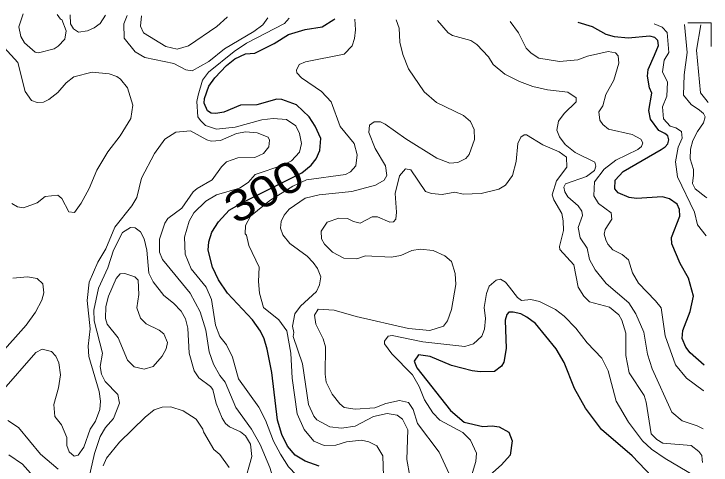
# Model space of a CAD drawing. Extents: x 673.6 to 698.9, y 7012 to 7040.1.
# Drawn here: x 697.079 to 698.896, y 7038.533 to 7039.709 of the extents above; entities that cross this region are included whole.
import ezdxf
from ezdxf.enums import TextEntityAlignment as Align

# ---------------------------------------------------------------- set-up
doc = ezdxf.new("R2010")
doc.units = 0
doc.header["$LTSCALE"] = 0.032
for name, color, linetype, lineweight in [('1', 7, 'Continuous', 25), ('2', 7, 'Continuous', 13), ('63', 7, 'Continuous', 13)]:
    doc.layers.add(name, color=color, linetype=linetype, lineweight=lineweight)
doc.layers.add('61', color=7, linetype='Continuous')

msp = doc.modelspace()

# ---------------------------------------------------------------- linework, layer by layer
at = {"layer": '1'}
for points in [[(697.8745, 7038.53), (697.8384, 7038.5433), (697.8123, 7038.5593), (697.7916, 7038.5822), (697.7773, 7038.6125), (697.7656, 7038.6502), (697.7509, 7038.7747), (697.7394, 7038.8356), (697.7313, 7038.8626), (697.7214, 7038.8824), (697.7005, 7038.9117), (697.6353, 7038.9812), (697.6122, 7039.0161), (697.5967, 7039.0486), (697.585, 7039.0929), (697.5871, 7039.1152), (697.5943, 7039.14), (697.6118, 7039.1669), (697.6398, 7039.1972), (697.678, 7039.2192), (697.7112, 7039.2356), (697.8295, 7039.295), (697.8533, 7039.3148), (697.8665, 7039.3312), (697.8766, 7039.353), (697.879, 7039.3844), (697.8645, 7039.4167), (697.8481, 7039.4407), (697.8158, 7039.4724), (697.7776, 7039.4859), (697.7645, 7039.4867), (697.7119, 7039.4721), (697.6691, 7039.4712), (697.6257, 7039.4531), (697.605, 7039.4491), (697.5929, 7039.4501), (697.5832, 7039.4568), (697.5751, 7039.4765), (697.5752, 7039.4884), (697.5866, 7039.5205), (697.6024, 7039.5422), (697.6329, 7039.5744), (697.6549, 7039.5923), (697.6828, 7039.6049), (697.7068, 7039.6069), (697.7576, 7039.6322), (697.7946, 7039.6556), (697.8381, 7039.6684), (697.882, 7039.675), (697.9129, 7039.6948), (697.9151, 7039.6962)], [(698.8782, 7038.794), (698.8421, 7038.8255), (698.8307, 7038.8409), (698.8209, 7038.8635), (698.8223, 7038.8836), (698.8421, 7038.9335), (698.8505, 7038.9731), (698.8374, 7039.0206), (698.8161, 7039.0584), (698.7938, 7039.1097), (698.793, 7039.1261), (698.815, 7039.1823), (698.8142, 7039.1997), (698.8081, 7039.2132), (698.788, 7039.227), (698.7696, 7039.2321), (698.7017, 7039.228), (698.6826, 7039.2309), (698.6538, 7039.2425), (698.6451, 7039.253), (698.646, 7039.2756), (698.6671, 7039.2986), (698.7659, 7039.3557), (698.777, 7039.3628), (698.7833, 7039.3701), (698.7864, 7039.3806), (698.7833, 7039.3911), (698.776, 7039.3973), (698.7599, 7039.4049), (698.7386, 7039.4346), (698.7338, 7039.4577), (698.742, 7039.5023), (698.7362, 7039.516), (698.7305, 7039.5465), (698.7321, 7039.5645), (698.7487, 7039.6016), (698.7592, 7039.6268), (698.7571, 7039.6394), (698.7498, 7039.6477), (698.7365, 7039.651), (698.6803, 7039.6455), (698.6442, 7039.649), (698.6228, 7039.6556), (698.5874, 7039.675), (698.5499, 7039.6863)], [(698.759, 7038.4854), (698.6907, 7038.5569), (698.6109, 7038.6259), (698.5686, 7038.6818), (698.5399, 7038.7324), (698.5137, 7038.8002), (698.4923, 7038.8362), (698.4384, 7038.902), (698.4162, 7038.9191), (698.4, 7038.9273), (698.3801, 7038.9321), (698.3693, 7038.9313), (698.364, 7038.9255), (698.3591, 7038.9108), (698.3623, 7038.8368), (698.3558, 7038.801), (698.3501, 7038.791), (698.3314, 7038.7771), (698.2945, 7038.7761), (698.2737, 7038.7787), (698.2197, 7038.7931), (698.1638, 7038.8162), (698.1338, 7038.8209), (698.1218, 7038.804), (698.1294, 7038.7865), (698.2166, 7038.6751), (698.253, 7038.6454), (698.3009, 7038.6333), (698.3254, 7038.6354), (698.3438, 7038.633), (698.3689, 7038.6187), (698.3779, 7038.5968), (698.3722, 7038.5586), (698.3502, 7038.5339), (698.3048, 7038.494)]]:
    msp.add_lwpolyline(points, dxfattribs=at)
at = {"layer": '2'}
for points in [[(697.1916, 7039.7076), (697.2, 7039.6953), (697.2037, 7039.6943), (697.2151, 7039.6653), (697.2114, 7039.6436), (697.1942, 7039.6248), (697.1838, 7039.618), (697.1427, 7039.6078), (697.1345, 7039.6098), (697.1064, 7039.6337), (697.0967, 7039.6506), (697.0919, 7039.6758), (697.103, 7039.709)], [(697.3171, 7039.7056), (697.3035, 7039.6844), (697.2881, 7039.6727), (697.2707, 7039.665), (697.2472, 7039.6618), (697.2336, 7039.6698), (697.2262, 7039.6834), (697.2252, 7039.707)], [(697.7405, 7039.699), (697.7279, 7039.6808), (697.7043, 7039.6631), (697.6279, 7039.6185), (697.5871, 7039.5849), (697.5433, 7039.5609), (697.5266, 7039.5631), (697.4959, 7039.5798), (697.4196, 7039.5959), (697.3946, 7039.6105), (697.3662, 7039.6461), (697.3656, 7039.6832), (697.3743, 7039.7047)], [(697.411, 7039.7041), (697.4086, 7039.677), (697.4169, 7039.6599), (697.4747, 7039.624), (697.5041, 7039.6168), (697.5342, 7039.6259), (697.6074, 7039.6763), (697.6351, 7039.7005), (697.6352, 7039.7006)], [(697.7733, 7038.5612), (697.7556, 7038.5956), (697.7348, 7038.6504), (697.7174, 7038.6837), (697.6646, 7038.7579), (697.6487, 7038.8145), (697.6328, 7038.8464), (697.6158, 7038.8687), (697.6042, 7038.8981), (697.594, 7038.9647), (697.5796, 7038.9968), (697.5408, 7039.0446), (697.5253, 7039.0831), (697.5233, 7039.1269), (697.5355, 7039.1685), (697.5474, 7039.1905), (697.5789, 7039.2212), (697.607, 7039.2373), (697.667, 7039.2547), (697.689, 7039.2698), (697.7075, 7039.2902), (697.78, 7039.3146), (697.8025, 7039.3262), (697.8231, 7039.3489), (697.8282, 7039.3715), (697.8236, 7039.397), (697.8137, 7039.4175), (697.7891, 7039.434), (697.7548, 7039.4368), (697.7247, 7039.4334), (697.6559, 7039.4138), (697.6067, 7039.4091), (697.5786, 7039.4183), (697.5648, 7039.4309), (697.5582, 7039.4405), (697.5554, 7039.4809), (697.5588, 7039.4975), (697.5704, 7039.536), (697.5863, 7039.5572), (697.6528, 7039.6115), (697.6852, 7039.6331), (697.784, 7039.6837), (697.7964, 7039.6981)], [(697.9677, 7039.6954), (697.9696, 7039.6675), (697.9669, 7039.645), (697.9606, 7039.626), (697.9393, 7039.6045), (697.8392, 7039.5844), (697.8228, 7039.5776), (697.8151, 7039.5622), (697.8167, 7039.5554), (697.8281, 7039.5428), (697.8804, 7039.5069), (697.9054, 7039.4802), (697.9295, 7039.4153), (697.966, 7039.3712), (697.9736, 7039.3414), (697.97, 7039.3134), (697.9561, 7039.2977), (697.9433, 7039.2904), (697.8414, 7039.2764), (697.8062, 7039.2602), (697.746, 7039.2227), (697.6958, 7039.1816), (697.6823, 7039.1573), (697.6818, 7039.1358), (697.6852, 7039.1327), (697.6913, 7039.1058), (697.718, 7039.0489), (697.7164, 7039.0119), (697.7189, 7038.9814), (697.7296, 7038.9437), (697.7696, 7038.9119), (697.7904, 7038.8829), (697.8003, 7038.8246), (697.8044, 7038.7596), (697.8175, 7038.667), (697.8351, 7038.6258), (697.8608, 7038.5955), (697.8873, 7038.5838), (697.9176, 7038.5854), (697.9462, 7038.5934), (697.985, 7038.5977), (698.0043, 7038.5942), (698.0253, 7038.5836), (698.0402, 7038.5574), (698.0426, 7038.5043)], [(697.8792, 7039.0237), (697.87, 7039.0455), (697.8593, 7039.0613), (697.8429, 7039.0775), (697.7978, 7039.1107), (697.7802, 7039.1333), (697.774, 7039.1507), (697.7756, 7039.1684), (697.7831, 7039.1842), (697.7966, 7039.2005), (697.838, 7039.2288), (697.8749, 7039.2379), (697.96, 7039.2461), (698.0211, 7039.2628), (698.0441, 7039.2762), (698.0508, 7039.2883), (698.0474, 7039.313), (698.0203, 7039.3582), (698.0042, 7039.4002), (698.0059, 7039.4188), (698.0182, 7039.4282), (698.0342, 7039.4278), (698.0467, 7039.4219), (698.1006, 7039.3834), (698.1811, 7039.3333), (698.2154, 7039.3202), (698.236, 7039.3215), (698.2573, 7039.332), (698.2654, 7039.3427), (698.2797, 7039.3814), (698.2787, 7039.4081), (698.2694, 7039.4286), (698.2512, 7039.4441), (698.1806, 7039.4785), (698.1485, 7039.5058), (698.1077, 7039.5662), (698.0925, 7039.6034), (698.0846, 7039.6356), (698.0829, 7039.6717), (698.0749, 7039.6937)], [(698.1835, 7039.692), (698.211, 7039.6598), (698.2226, 7039.6529), (698.2696, 7039.6399), (698.2853, 7039.6295), (698.316, 7039.5972), (698.3284, 7039.5773), (698.3587, 7039.5519), (698.3968, 7039.5328), (698.4319, 7039.52), (698.4695, 7039.5115), (698.5228, 7039.5051), (698.5445, 7039.49), (698.5444, 7039.4802), (698.5133, 7039.4496), (698.4989, 7039.4296), (698.4938, 7039.4065), (698.5008, 7039.3884), (698.516, 7039.3686), (698.5424, 7039.3476), (698.5937, 7039.323), (698.5958, 7039.3125), (698.592, 7039.3009), (698.5716, 7039.285), (698.517, 7039.2666), (698.5127, 7039.2575), (698.5152, 7039.2456), (698.5232, 7039.2321), (698.55, 7039.2088), (698.5596, 7039.1952), (698.561, 7039.1837), (698.5497, 7039.1524), (698.5548, 7039.1258), (698.5732, 7039.0984), (698.5798, 7039.0687), (698.5945, 7039.0417), (698.6226, 7039.0064), (698.6819, 7038.956), (698.7006, 7038.9276), (698.7206, 7038.8795), (698.7304, 7038.8224), (698.7429, 7038.784), (698.794, 7038.6708), (698.8207, 7038.6483), (698.8597, 7038.6357), (698.8756, 7038.6276)], [(698.8772, 7038.7266), (698.8754, 7038.7279), (698.8321, 7038.7598), (698.8034, 7038.7947), (698.7763, 7038.8704), (698.7665, 7038.9427), (698.7518, 7038.9617), (698.7073, 7039.0072), (698.6918, 7039.034), (698.681, 7039.0685), (698.6647, 7039.0816), (698.6405, 7039.0945), (698.6272, 7039.1092), (698.6219, 7039.12), (698.6178, 7039.1354), (698.6204, 7039.1468), (698.6375, 7039.1741), (698.636, 7039.1903), (698.6028, 7039.2153), (698.5909, 7039.2352), (698.5916, 7039.2538), (698.5926, 7039.271), (698.6173, 7039.3047), (698.6484, 7039.3282), (698.7051, 7039.3555), (698.7152, 7039.3638), (698.7183, 7039.3732), (698.7131, 7039.3827), (698.691, 7039.3947), (698.6293, 7039.409), (698.6141, 7039.4206), (698.6062, 7039.4324), (698.604, 7039.4542), (698.6137, 7039.4697), (698.6219, 7039.4988), (698.6428, 7039.536), (698.6556, 7039.5807), (698.6545, 7039.5999), (698.6469, 7039.6078), (698.6281, 7039.611), (698.574, 7039.5993), (698.5491, 7039.5891), (698.5013, 7039.5847), (698.4472, 7039.5941), (698.4275, 7039.6064), (698.4145, 7039.6202), (698.3939, 7039.6596), (698.3726, 7039.6891)], [(698.7481, 7039.6832), (698.7587, 7039.6789), (698.7689, 7039.6748), (698.7815, 7039.6603), (698.7862, 7039.6086), (698.7738, 7039.5888), (698.7695, 7039.5578), (698.7823, 7039.5314), (698.7806, 7039.4946), (698.7698, 7039.4666), (698.7723, 7039.4354), (698.7899, 7039.4162), (698.8041, 7039.4121), (698.8191, 7039.4024), (698.8208, 7039.3855), (698.8108, 7039.362), (698.8036, 7039.3237), (698.8084, 7039.2846), (698.8533, 7039.1925), (698.8612, 7039.1593), (698.8835, 7039.1303)], [(698.8851, 7039.2293), (698.8827, 7039.2312), (698.8545, 7039.2528), (698.8483, 7039.2674), (698.8504, 7039.2884), (698.8504, 7039.304), (698.842, 7039.3313), (698.8431, 7039.3565), (698.849, 7039.3795), (698.8608, 7039.4029), (698.8765, 7039.4249), (698.8809, 7039.4407), (698.8765, 7039.4497), (698.8661, 7039.4579), (698.8441, 7039.4728), (698.8242, 7039.4971), (698.8265, 7039.5504), (698.834, 7039.6085), (698.8268, 7039.6819)], [(698.889, 7039.4782), (698.8862, 7039.4817), (698.869, 7039.5032), (698.8587, 7039.615), (698.8694, 7039.6802)], [(697.0531, 7039.6216), (697.0891, 7039.5824), (697.1079, 7039.5068), (697.1242, 7039.4831), (697.1396, 7039.4779), (697.1554, 7039.4791), (697.1701, 7039.4862), (697.1933, 7039.5045), (697.2146, 7039.5298), (697.2351, 7039.5453), (697.2825, 7039.5574), (697.3266, 7039.5526), (697.3466, 7039.5459), (697.357, 7039.5389), (697.3752, 7039.5167), (697.3884, 7039.4713), (697.3836, 7039.4368), (697.3558, 7039.391), (697.3239, 7039.3498), (697.2949, 7039.3019), (697.2748, 7039.2537), (697.2543, 7039.2162), (697.2369, 7039.1915), (697.2215, 7039.1932), (697.2034, 7039.2284), (697.193, 7039.2371), (697.1601, 7039.2329), (697.1392, 7039.2171), (697.1038, 7039.2034), (697.0877, 7039.2062), (697.0733, 7039.2149)], [(697.0461, 7038.7237), (697.1358, 7038.8264), (697.1522, 7038.835), (697.1764, 7038.8293), (697.1881, 7038.8168), (697.1957, 7038.8), (697.2003, 7038.7686), (697.1948, 7038.7345), (697.1831, 7038.6909), (697.1855, 7038.6602), (697.2028, 7038.6379), (697.2166, 7038.605), (697.2169, 7038.5841), (697.223, 7038.5678), (697.2355, 7038.5564), (697.2466, 7038.5586), (697.2608, 7038.5798), (697.2779, 7038.6268), (697.2915, 7038.648), (697.3023, 7038.6778), (697.3047, 7038.6997), (697.3011, 7038.7246), (697.2736, 7038.8162), (697.2719, 7038.843), (697.2776, 7038.8885), (697.2693, 7038.9622), (697.2753, 7039.0102), (697.2975, 7039.0624), (697.3187, 7039.0966), (697.3414, 7039.1535), (697.3862, 7039.2089), (697.3991, 7039.2306), (697.4117, 7039.2808), (697.4454, 7039.3449), (697.4721, 7039.3829), (697.501, 7039.4013), (697.5389, 7039.4045), (697.5816, 7039.3807), (697.5928, 7039.3776), (697.617, 7039.3792), (697.6586, 7039.397), (697.6836, 7039.4015), (697.7128, 7039.3989), (697.7417, 7039.3882), (697.745, 7039.3801), (697.7436, 7039.3628), (697.7294, 7039.3451), (697.7069, 7039.3351), (697.6626, 7039.3339), (697.6326, 7039.3232), (697.6195, 7039.3101), (697.5959, 7039.2763), (697.5561, 7039.2542), (697.5464, 7039.245), (697.5164, 7039.2031), (697.4802, 7039.1759), (697.472, 7039.1637), (697.4586, 7039.1218), (697.4585, 7039.0878), (697.4659, 7039.0688), (697.5381, 7038.981), (697.5642, 7038.9324), (697.579, 7038.8848), (697.5874, 7038.8283), (697.599, 7038.7962), (697.6154, 7038.7667), (697.6294, 7038.7495), (697.6569, 7038.683), (697.698, 7038.6266), (697.7209, 7038.5871)], [(698.8742, 7038.5403), (698.8734, 7038.5475), (698.8722, 7038.5578), (698.8645, 7038.5687), (698.8446, 7038.5844), (698.7706, 7038.5902), (698.755, 7038.5995), (698.74, 7038.615), (698.7272, 7038.6968), (698.7215, 7038.7149), (698.6828, 7038.7732), (698.6738, 7038.8187), (698.6745, 7038.8766), (698.6638, 7038.9111), (698.6558, 7038.9244), (698.6315, 7038.9446), (698.5795, 7038.9585), (698.5642, 7038.9735), (698.5496, 7038.9971), (698.5381, 7039.0554), (698.5023, 7039.0947), (698.5013, 7039.1029), (698.5118, 7039.1442), (698.5111, 7039.1701), (698.5071, 7039.1886), (698.4863, 7039.2246), (698.4824, 7039.2374), (698.4937, 7039.2737), (698.5199, 7039.3099), (698.5192, 7039.3353), (698.5002, 7039.3495), (698.4573, 7039.3678), (698.4154, 7039.3938), (698.4094, 7039.3939), (698.4005, 7039.3875), (698.3922, 7039.3716), (698.3886, 7039.324), (698.3783, 7039.2878), (698.36, 7039.263), (698.3426, 7039.2527), (698.297, 7039.2412), (698.2498, 7039.2395), (698.2284, 7039.2445), (698.1952, 7039.2387), (698.1674, 7039.241), (698.152, 7039.2461), (698.1134, 7039.3025), (698.1, 7039.3052), (698.0838, 7039.287), (698.0731, 7039.2411), (698.0763, 7039.1922), (698.0747, 7039.1741), (698.0685, 7039.1668), (698.0589, 7039.1665), (698.0267, 7039.1803), (698.0125, 7039.1801), (697.9813, 7039.164), (697.9644, 7039.1678), (697.9483, 7039.1762), (697.9255, 7039.1763), (697.8958, 7039.1664), (697.8794, 7039.143), (697.8806, 7039.1225), (697.8888, 7039.1091), (697.9093, 7039.0879), (697.9387, 7039.0726), (697.9728, 7039.0711), (697.9955, 7039.0783), (698.0619, 7039.0752), (698.0872, 7039.0798), (698.1158, 7039.0923), (698.1377, 7039.0957), (698.1716, 7039.0923), (698.2022, 7039.0785), (698.2194, 7039.064), (698.2293, 7039.0321), (698.2307, 7039.0041), (698.2192, 7038.9384), (698.2095, 7038.9095), (698.1985, 7038.8953), (698.1634, 7038.8837), (698.1073, 7038.8895), (697.9706, 7038.9204), (697.9136, 7038.937), (697.8718, 7038.9394), (697.8627, 7038.9241), (697.866, 7038.9005), (697.8854, 7038.8622), (697.8914, 7038.8417), (697.8906, 7038.77), (697.8932, 7038.7494), (697.9082, 7038.7179), (697.9282, 7038.6925), (697.9393, 7038.6836), (697.9684, 7038.679)], [(697.6787, 7038.4845), (697.6991, 7038.5559), (697.6958, 7038.5874), (697.6822, 7038.6097), (697.6692, 7038.62), (697.6404, 7038.6329), (697.6307, 7038.6415), (697.622, 7038.6552), (697.6061, 7038.6938), (697.5972, 7038.7298), (697.5908, 7038.738), (697.5609, 7038.7608), (697.5483, 7038.7787), (697.5357, 7038.825), (697.5324, 7038.8903), (697.5262, 7038.9147), (697.5151, 7038.9346), (697.4951, 7038.9554), (697.4697, 7038.9751), (697.4416, 7039.0105), (697.4306, 7039.0336), (697.4255, 7039.0936), (697.4182, 7039.1225), (697.409, 7039.1408), (697.3952, 7039.1516), (697.383, 7039.1523), (697.3622, 7039.139), (697.3384, 7039.0932), (697.3235, 7039.0469), (697.2995, 7038.9945), (697.2867, 7038.9371), (697.2875, 7038.9092), (697.3096, 7038.8253), (697.3032, 7038.7903), (697.3066, 7038.7705), (697.3169, 7038.7513), (697.3498, 7038.7173), (697.354, 7038.6942), (697.3386, 7038.6548), (697.3175, 7038.6311), (697.3038, 7038.6081), (697.2889, 7038.5633), (697.268, 7038.471)], [(697.0755, 7039.0205), (697.1137, 7039.0242), (697.1395, 7039.0192), (697.1543, 7039.0056), (697.1568, 7038.9823), (697.1517, 7038.9627), (697.1352, 7038.9318), (697.111, 7038.8979), (697.0392, 7038.819)], [(697.8052, 7038.8954), (697.8115, 7038.9273), (697.8262, 7038.9474), (697.8674, 7038.9853), (697.8754, 7039.0029), (697.8792, 7039.0237)], [(698.2628, 7038.4766), (698.2834, 7038.5426), (698.2849, 7038.564), (698.2693, 7038.5985), (698.2488, 7038.6182), (698.1888, 7038.6499), (698.1707, 7038.669), (698.149, 7038.703), (698.1357, 7038.7379), (698.1182, 7038.7683), (698.0638, 7038.8231), (698.0453, 7038.8493), (698.0451, 7038.8559), (698.0545, 7038.8692), (698.0648, 7038.8712), (698.1449, 7038.8547), (698.2542, 7038.8426), (698.2773, 7038.8495), (698.2989, 7038.8689), (698.3056, 7038.8877), (698.3081, 7038.9156), (698.3049, 7038.9436), (698.3108, 7038.9804), (698.3182, 7038.9998), (698.3357, 7039.0149), (698.3472, 7039.0176), (698.36, 7039.0097), (698.371, 7038.9972), (698.3915, 7038.9699), (698.4019, 7038.9625), (698.426, 7038.9646), (698.4486, 7038.9599), (698.4905, 7038.9389), (698.5133, 7038.9217), (698.5437, 7038.8897), (698.5729, 7038.8514), (698.6112, 7038.8121), (698.6278, 7038.779), (698.6485, 7038.7001), (698.6809, 7038.6448), (698.7178, 7038.5963), (698.7413, 7038.5744), (698.7765, 7038.55), (698.8531, 7038.5052)], [(698.1106, 7038.5039), (698.1027, 7038.5476), (698.1058, 7038.6253), (698.0919, 7038.6531), (698.0777, 7038.6634), (698.0517, 7038.6675), (698.0166, 7038.6601), (697.9686, 7038.6349), (697.9329, 7038.6298), (697.9023, 7038.6327), (697.8683, 7038.6515), (697.8607, 7038.6608), (697.8468, 7038.6912), (697.8314, 7038.7974), (697.8069, 7038.8683), (697.8083, 7038.8786), (697.8052, 7038.8954)], [(697.9684, 7038.679), (698.0193, 7038.6822), (698.0484, 7038.6938), (698.0842, 7038.7019), (698.1073, 7038.6963), (698.1193, 7038.6783)], [(697.3117, 7038.5314), (697.3198, 7038.5511), (697.354, 7038.5927), (697.4208, 7038.6579), (697.4447, 7038.6769), (697.4653, 7038.684), (697.4879, 7038.6847), (697.5202, 7038.6744), (697.5536, 7038.6527), (697.5716, 7038.6271), (697.573, 7038.6195), (697.6, 7038.574), (697.6153, 7038.5607), (697.6402, 7038.5271)], [(698.1193, 7038.6783), (698.1306, 7038.6413), (698.1872, 7038.5672), (698.219, 7038.4989)], [(697.1937, 7038.5228), (697.1477, 7038.5615), (697.091, 7038.6314), (697.0631, 7038.6496)], [(697.7209, 7038.5871), (697.7459, 7038.5265), (697.7609, 7038.4782), (697.7661, 7038.4495), (697.7799, 7038.4149), (697.7926, 7038.4009)], [(697.0656, 7038.5598), (697.1009, 7038.5352), (697.1221, 7038.5125)], [(697.9188, 7038.4792), (697.8985, 7038.4852), (697.8541, 7038.4917), (697.8157, 7038.5069), (697.7948, 7038.5285), (697.7733, 7038.5612)]]:
    msp.add_lwpolyline(points, dxfattribs=at)
msp.add_lwpolyline([(697.4232, 7038.9012), (697.4083, 7038.9159), (697.3993, 7038.9433), (697.4041, 7038.9782), (697.403, 7039.0147), (697.3943, 7039.0234), (697.3677, 7039.0324), (697.3557, 7039.032), (697.345, 7039.0191), (697.3254, 7038.9735), (697.3181, 7038.9464), (697.3171, 7038.915), (697.3214, 7038.9001), (697.3501, 7038.8652), (697.3745, 7038.8063), (697.3924, 7038.7894), (697.4181, 7038.7834), (697.4417, 7038.79), (697.4655, 7038.8169), (697.4755, 7038.8365), (697.4789, 7038.8529), (697.4696, 7038.8749), (697.4573, 7038.8849)], close=True, dxfattribs=at)
at = {"layer": '63'}
msp.add_lwpolyline([(698.8963, 7039.6245), (698.8963, 7039.6861), (698.8356, 7039.6861)], dxfattribs=at)

# ---------------------------------------------------------------- texts
at = {"layer": '61', "width": 1.2}
msp.add_text('300', height=0.08, rotation=29.172, dxfattribs=at).set_placement((697.7501, 7039.2115), align=Align.CENTER)

doc.saveas('drawing.dxf')
